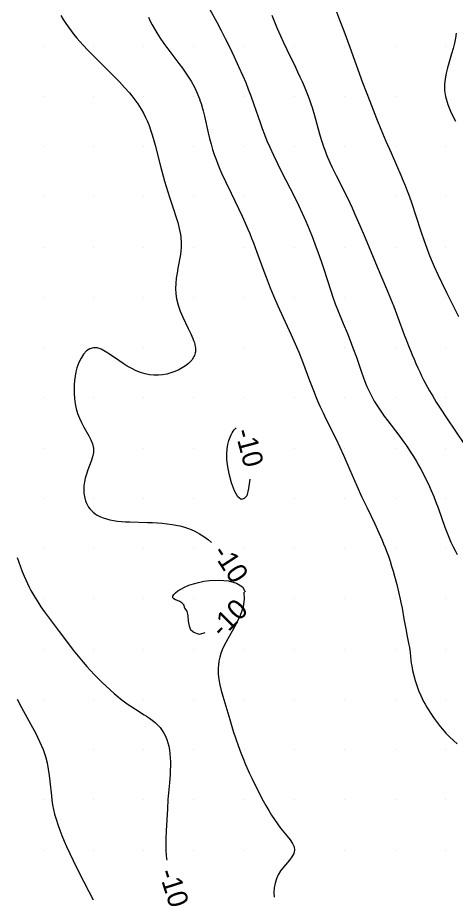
# Model space of a CAD drawing. Extents: x 2602990 to 2605851, y 618069 to 619180.
# Drawn here: x 2604412.5 to 2604456, y 618490.8 to 618577.9 of the extents above; entities that cross this region are included whole.
import ezdxf

# ---------------------------------------------------------------- set-up
doc = ezdxf.new("R2010")
doc.units = 0
for name, color, linetype in [('Default', 7, 'Continuous'), ('DTM Contours Major', 7, 'Continuous'), ('DTM Contours Major Text', 7, 'Continuous'), ('DTM Contours Minor', 7, 'Continuous'), ('DTM Contours Minor Text', 7, 'Continuous'), ('Exist DTM Scan Elevation Point', 7, 'Continuous')]:
    doc.layers.add(name, color=color, linetype=linetype)

# ---------------------------------------------------------------- blocks, each defined once
blk = doc.blocks.new('POINT_DISPLAY')
at = {"layer": 'Default'}
blk.add_line((0, 0), (0, 0), dxfattribs=at)

msp = doc.modelspace()

# ---------------------------------------------------------------- linework, layer by layer
at = {"layer": 'DTM Contours Major'}
for points in [[(2604416.767, 618578.063), (2604417.01, 618577.659), (2604417.265, 618577.262), (2604417.52, 618576.89), (2604417.788, 618576.525), (2604418.068, 618576.165), (2604418.361, 618575.809), (2604418.664, 618575.456), (2604418.98, 618575.105), (2604419.445, 618574.61), (2604419.933, 618574.11), (2604420.975, 618573.074), (2604421.518, 618572.536), (2604422.062, 618571.991), (2604422.594, 618571.441), (2604423.105, 618570.892), (2604423.583, 618570.346), (2604423.806, 618570.076), (2604424.018, 618569.807), (2604424.219, 618569.539), (2604424.409, 618569.271), (2604424.588, 618569.003), (2604424.754, 618568.735), (2604424.984, 618568.329), (2604425.19, 618567.921), (2604425.374, 618567.511), (2604425.539, 618567.101), (2604425.687, 618566.691), (2604425.821, 618566.283), (2604425.953, 618565.838), (2604426.135, 618565.168), (2604426.669, 618563.078), (2604426.937, 618562.085), (2604427.083, 618561.569), (2604427.236, 618561.044), (2604427.399, 618560.511), (2604427.57, 618559.974), (2604427.997, 618558.702), (2604428.202, 618558.072), (2604428.387, 618557.452), (2604428.542, 618556.845), (2604428.656, 618556.257), (2604428.686, 618556.037), (2604428.709, 618555.819), (2604428.724, 618555.604), (2604428.732, 618555.391), (2604428.732, 618555.18), (2604428.726, 618554.97), (2604428.699, 618554.627), (2604428.657, 618554.285), (2604428.603, 618553.943), (2604428.473, 618553.254), (2604428.405, 618552.904), (2604428.317, 618552.412), (2604428.243, 618551.912), (2604428.192, 618551.404), (2604428.172, 618550.89), (2604428.194, 618550.373), (2604428.265, 618549.853), (2604428.419, 618549.239), (2604428.634, 618548.632), (2604428.889, 618548.036), (2604429.164, 618547.458), (2604429.438, 618546.905), (2604429.69, 618546.383), (2604429.794, 618546.153), (2604429.888, 618545.931), (2604429.969, 618545.716), (2604430.038, 618545.509), (2604430.092, 618545.308), (2604430.13, 618545.115), (2604430.146, 618544.982), (2604430.154, 618544.852), (2604430.153, 618544.725), (2604430.142, 618544.601), (2604430.122, 618544.48), (2604430.093, 618544.361), (2604430.051, 618544.238), (2604429.998, 618544.118), (2604429.935, 618544), (2604429.862, 618543.884), (2604429.778, 618543.77), (2604429.684, 618543.658), (2604429.444, 618543.419), (2604429.162, 618543.193), (2604428.842, 618542.982), (2604428.49, 618542.792), (2604428.11, 618542.625), (2604427.708, 618542.485), (2604427.304, 618542.379), (2604426.886, 618542.305), (2604426.458, 618542.266), (2604426.021, 618542.266), (2604425.579, 618542.309), (2604425.135, 618542.396), (2604424.691, 618542.531), (2604424.248, 618542.708), (2604423.809, 618542.921), (2604423.374, 618543.164), (2604422.946, 618543.429), (2604422.526, 618543.71), (2604421.616, 618544.349), (2604421.184, 618544.626), (2604420.769, 618544.844), (2604420.374, 618544.976), (2604420, 618545), (2604419.648, 618544.897), (2604419.323, 618544.679), (2604419.028, 618544.362), (2604418.768, 618543.967), (2604418.547, 618543.511), (2604418.367, 618543.012), (2604418.257, 618542.601), (2604418.174, 618542.18), (2604418.116, 618541.751), (2604418.083, 618541.317), (2604418.072, 618540.883), (2604418.083, 618540.452), (2604418.125, 618539.934), (2604418.197, 618539.426), (2604418.3, 618538.932), (2604418.435, 618538.452), (2604418.602, 618537.989), (2604418.801, 618537.543), (2604419.042, 618537.096), (2604419.541, 618536.244), (2604419.755, 618535.83), (2604419.915, 618535.417), (2604420, 618535), (2604419.994, 618534.579), (2604419.915, 618534.151), (2604419.783, 618533.719), (2604419.622, 618533.284), (2604419.454, 618532.849), (2604419.301, 618532.416), (2604419.19, 618532.023), (2604419.11, 618531.636), (2604419.062, 618531.257), (2604419.045, 618530.889), (2604419.06, 618530.535), (2604419.106, 618530.196), (2604419.139, 618530.042), (2604419.179, 618529.892), (2604419.226, 618529.747), (2604419.28, 618529.606), (2604419.34, 618529.469), (2604419.408, 618529.336), (2604419.526, 618529.142), (2604419.66, 618528.959), (2604419.811, 618528.787), (2604419.978, 618528.627), (2604420.163, 618528.481), (2604420.364, 618528.347), (2604420.647, 618528.197), (2604420.956, 618528.068), (2604421.287, 618527.96), (2604421.639, 618527.871), (2604422.009, 618527.8), (2604422.394, 618527.746), (2604422.791, 618527.707), (2604423.198, 618527.68), (2604423.615, 618527.662), (2604425.391, 618527.616), (2604425.879, 618527.595), (2604426.367, 618527.565), (2604426.854, 618527.525), (2604427.339, 618527.473), (2604427.82, 618527.407), (2604428.208, 618527.34), (2604428.592, 618527.26), (2604428.973, 618527.162), (2604429.352, 618527.044), (2604429.728, 618526.902), (2604430.102, 618526.732), (2604430.551, 618526.488), (2604430.996, 618526.201), (2604431.437, 618525.872), (2604431.748, 618525.611)], [(2604435, 618530), (2604434.684, 618529.886), (2604434.351, 618530.173), (2604434.025, 618530.76), (2604433.731, 618531.549), (2604433.492, 618532.44), (2604433.333, 618533.333), (2604433.281, 618533.908), (2604433.273, 618534.437), (2604433.305, 618534.921), (2604433.372, 618535.36), (2604433.468, 618535.754), (2604433.589, 618536.105), (2604433.683, 618536.321), (2604433.785, 618536.515), (2604433.894, 618536.686), (2604434.009, 618536.833), (2604434.128, 618536.953), (2604434.202, 618537.009)], [(2604435.551, 618531.903), (2604435.437, 618530.984), (2604435.248, 618530.25), (2604435, 618530)], [(2604429.091, 618519.091), (2604428.984, 618519.398), (2604428.807, 618519.609), (2604428.591, 618519.75), (2604428.364, 618519.845), (2604428.157, 618519.92), (2604428, 618520), (2604427.912, 618520.116), (2604427.913, 618520.261), (2604427.996, 618520.428), (2604428.156, 618520.608), (2604428.386, 618520.797), (2604428.68, 618520.985), (2604429.05, 618521.175), (2604429.474, 618521.352), (2604429.944, 618521.511), (2604430.451, 618521.647), (2604430.987, 618521.755), (2604431.543, 618521.829), (2604432.521, 618521.868), (2604433.449, 618521.783), (2604434.243, 618521.563), (2604434.822, 618521.199), (2604435.082, 618520.718)], [(2604434.946, 618520.667), (2604435, 618520), (2604434.879, 618519.174), (2604434.605, 618518.363), (2604434.228, 618517.57), (2604433.798, 618516.795), (2604433.367, 618516.039), (2604432.984, 618515.303), (2604432.818, 618514.926), (2604432.68, 618514.554), (2604432.569, 618514.186), (2604432.486, 618513.82), (2604432.43, 618513.456), (2604432.401, 618513.092), (2604432.408, 618512.541), (2604432.468, 618511.989), (2604432.571, 618511.435), (2604432.704, 618510.878), (2604432.86, 618510.319), (2604433.557, 618507.987), (2604433.914, 618506.839), (2604434.168, 618506.06), (2604434.396, 618505.402), (2604434.66, 618504.683), (2604434.887, 618504.109), (2604435.13, 618503.528), (2604435.258, 618503.234), (2604435.5, 618502.696), (2604435.757, 618502.148), (2604436.027, 618501.594), (2604436.307, 618501.035), (2604436.597, 618500.476), (2604436.894, 618499.921), (2604437.16, 618499.435), (2604437.433, 618498.957), (2604437.712, 618498.49), (2604438, 618498.038), (2604438.299, 618497.603), (2604438.608, 618497.189), (2604438.944, 618496.777), (2604439.271, 618496.389), (2604439.564, 618496.02), (2604439.799, 618495.668), (2604439.952, 618495.329), (2604440, 618495), (2604439.925, 618494.672), (2604439.746, 618494.346), (2604439.495, 618494.015), (2604438.899, 618493.32), (2604438.617, 618492.944), (2604438.383, 618492.55), (2604438.2, 618492.134), (2604438.066, 618491.699), (2604437.984, 618491.248), (2604437.951, 618490.784), (2604437.97, 618490.31)], [(2604431.078, 618516.632), (2604430.556, 618516.467), (2604430, 618516.667), (2604429.696, 618516.882), (2604429.541, 618517.28), (2604429.469, 618517.781), (2604429.414, 618518.304), (2604429.31, 618518.767), (2604429.091, 618519.091)]]:
    msp.add_lwpolyline(points, dxfattribs=at)
at = {"layer": 'DTM Contours Minor'}
for points in [[(2604431.567, 618578.661), (2604432.269, 618577.38), (2604432.695, 618576.574), (2604433.112, 618575.757), (2604433.521, 618574.933), (2604433.99, 618573.961), (2604434.439, 618572.996), (2604434.861, 618572.051), (2604435.142, 618571.388), (2604435.406, 618570.73), (2604435.656, 618570.069), (2604435.923, 618569.304), (2604436.377, 618567.959), (2604436.572, 618567.394), (2604436.783, 618566.808), (2604437.012, 618566.203), (2604437.262, 618565.58), (2604437.537, 618564.94), (2604437.904, 618564.149), (2604438.302, 618563.339), (2604438.72, 618562.516), (2604439.579, 618560.842), (2604440, 618560), (2604440.39, 618559.188), (2604440.761, 618558.383), (2604441.112, 618557.589), (2604441.442, 618556.811), (2604441.749, 618556.055), (2604442.032, 618555.325), (2604442.357, 618554.442), (2604442.649, 618553.603), (2604442.914, 618552.803), (2604443.603, 618550.65), (2604443.814, 618550.026), (2604444.053, 618549.363), (2604444.339, 618548.628), (2604444.843, 618547.412), (2604445.253, 618546.421), (2604445.533, 618545.72), (2604445.807, 618545.001), (2604446.149, 618544.042), (2604446.655, 618542.578), (2604446.823, 618542.105), (2604447.002, 618541.629), (2604447.195, 618541.153), (2604447.406, 618540.679), (2604447.637, 618540.211), (2604447.929, 618539.688), (2604448.245, 618539.176), (2604448.58, 618538.677), (2604448.926, 618538.191), (2604449.276, 618537.719), (2604450.371, 618536.286), (2604450.873, 618535.606), (2604451.162, 618535.194), (2604451.443, 618534.776), (2604451.581, 618534.563), (2604451.836, 618534.156), (2604452.086, 618533.74), (2604452.328, 618533.319), (2604452.563, 618532.895), (2604452.788, 618532.469), (2604453.003, 618532.046), (2604453.307, 618531.413), (2604453.587, 618530.791), (2604453.844, 618530.18), (2604454.066, 618529.617), (2604454.275, 618529.058), (2604454.949, 618527.144), (2604455.138, 618526.635), (2604455.338, 618526.131), (2604455.554, 618525.631), (2604455.765, 618525.187), (2604455.995, 618524.739), (2604456.164, 618524.429)], [(2604444.163, 618578.412), (2604444.475, 618577.633), (2604444.896, 618576.518), (2604445.487, 618574.892), (2604446.115, 618573.155), (2604446.774, 618571.381), (2604447.474, 618569.542), (2604448.147, 618567.824), (2604448.587, 618566.738), (2604449.08, 618565.568), (2604449.594, 618564.394), (2604450.141, 618563.162), (2604450.571, 618562.165), (2604450.784, 618561.655), (2604450.992, 618561.14), (2604451.195, 618560.623), (2604451.389, 618560.104), (2604451.656, 618559.343), (2604452.032, 618558.206), (2604452.587, 618556.492), (2604452.883, 618555.625), (2604453.144, 618554.906), (2604453.368, 618554.328), (2604453.598, 618553.763), (2604453.891, 618553.078), (2604454.249, 618552.285), (2604454.607, 618551.524), (2604455.106, 618550.507), (2604456.309, 618548.111)], [(2604425.468, 618577.881), (2604425.651, 618577.499), (2604425.849, 618577.114), (2604426.063, 618576.726), (2604426.294, 618576.337), (2604426.46, 618576.075), (2604426.632, 618575.813), (2604426.999, 618575.286), (2604427.391, 618574.751), (2604428.492, 618573.296), (2604428.855, 618572.803), (2604429.203, 618572.309), (2604429.528, 618571.815), (2604429.71, 618571.517), (2604429.881, 618571.219), (2604430.041, 618570.92), (2604430.19, 618570.619), (2604430.328, 618570.317), (2604430.454, 618570.011), (2604430.543, 618569.778), (2604430.626, 618569.541), (2604430.704, 618569.302), (2604430.848, 618568.813), (2604430.914, 618568.563), (2604431.043, 618568.032), (2604431.413, 618566.367), (2604431.548, 618565.802), (2604431.698, 618565.238), (2604431.849, 618564.734), (2604432.015, 618564.236), (2604432.194, 618563.743), (2604432.382, 618563.258), (2604432.58, 618562.779), (2604432.784, 618562.307), (2604433.142, 618561.522), (2604433.693, 618560.373), (2604434.427, 618558.858), (2604434.785, 618558.093), (2604435.159, 618557.26), (2604435.352, 618556.809), (2604435.543, 618556.354), (2604435.729, 618555.894), (2604435.911, 618555.43), (2604436.263, 618554.495), (2604436.947, 618552.605), (2604437.274, 618551.737), (2604437.588, 618550.946), (2604437.917, 618550.155), (2604438.349, 618549.167), (2604438.885, 618547.992), (2604439.664, 618546.296), (2604440.061, 618545.39), (2604440.414, 618544.544), (2604440.778, 618543.622), (2604441.495, 618541.719), (2604441.874, 618540.726), (2604442.143, 618540.056), (2604442.286, 618539.718), (2604442.553, 618539.117), (2604442.835, 618538.517), (2604443.123, 618537.922), (2604444.134, 618535.883), (2604444.507, 618535.097), (2604444.86, 618534.32), (2604445.501, 618532.849), (2604446.199, 618531.249), (2604446.706, 618530.127), (2604447.209, 618529.06), (2604447.969, 618527.467), (2604448.382, 618526.575), (2604448.706, 618525.843), (2604448.86, 618525.478), (2604449.008, 618525.113), (2604449.15, 618524.747), (2604449.329, 618524.256), (2604449.498, 618523.762), (2604449.657, 618523.267), (2604449.806, 618522.771), (2604449.948, 618522.276), (2604450.175, 618521.422), (2604450.35, 618520.705), (2604450.51, 618519.99), (2604450.584, 618519.634), (2604450.691, 618519.086), (2604450.883, 618518.015), (2604451.06, 618517.009), (2604451.207, 618516.251), (2604451.375, 618515.433), (2604451.422, 618515.174), (2604451.462, 618514.917), (2604451.494, 618514.664), (2604451.574, 618513.886), (2604451.607, 618513.613), (2604451.649, 618513.331), (2604451.736, 618512.871), (2604451.85, 618512.39), (2604451.991, 618511.896), (2604452.155, 618511.395), (2604452.342, 618510.895), (2604452.549, 618510.404), (2604452.69, 618510.102), (2604452.837, 618509.807), (2604452.991, 618509.518), (2604453.15, 618509.235), (2604453.315, 618508.959), (2604453.483, 618508.69), (2604453.676, 618508.397), (2604453.874, 618508.111), (2604454.076, 618507.834), (2604454.283, 618507.563), (2604454.493, 618507.3), (2604454.708, 618507.042), (2604455.051, 618506.654), (2604455.41, 618506.275), (2604455.791, 618505.901), (2604456.157, 618505.564)], [(2604437.757, 618578.096), (2604437.948, 618577.599), (2604438.289, 618576.749), (2604438.589, 618576.042), (2604438.896, 618575.355), (2604439.22, 618574.665), (2604440.081, 618572.909), (2604440.306, 618572.442), (2604440.528, 618571.97), (2604440.745, 618571.493), (2604440.955, 618571.012), (2604441.155, 618570.529), (2604441.344, 618570.044), (2604441.483, 618569.659), (2604441.615, 618569.275), (2604441.74, 618568.89), (2604441.972, 618568.123), (2604442.316, 618566.887), (2604442.551, 618566.046), (2604442.675, 618565.634), (2604442.805, 618565.227), (2604442.915, 618564.906), (2604443.032, 618564.589), (2604443.153, 618564.276), (2604443.279, 618563.965), (2604443.546, 618563.352), (2604443.737, 618562.94), (2604444.135, 618562.124), (2604445.087, 618560.237), (2604445.485, 618559.416), (2604445.717, 618558.92), (2604445.972, 618558.359), (2604446.495, 618557.174), (2604447.017, 618555.948), (2604448.227, 618553.033), (2604449.253, 618550.631), (2604449.558, 618549.889), (2604449.873, 618549.089), (2604450.284, 618547.991), (2604450.907, 618546.294), (2604451.119, 618545.729), (2604451.335, 618545.17), (2604451.515, 618544.721), (2604451.697, 618544.279), (2604451.882, 618543.846), (2604452.069, 618543.42), (2604452.258, 618543.004), (2604452.449, 618542.597), (2604452.641, 618542.2), (2604452.834, 618541.813), (2604453.029, 618541.435), (2604453.226, 618541.067), (2604453.424, 618540.707), (2604453.739, 618540.162), (2604454.088, 618539.589), (2604454.478, 618538.976), (2604455.117, 618538.012), (2604456.906, 618535.379)], [(2604456.083, 618576.308), (2604455.998, 618575.803), (2604455.895, 618575.308), (2604455.768, 618574.786), (2604455.616, 618574.232), (2604455.218, 618572.86), (2604455.082, 618572.324), (2604454.976, 618571.769), (2604454.916, 618571.198), (2604454.918, 618570.608), (2604455, 618570), (2604455.231, 618569.205), (2604455.581, 618568.388), (2604456.014, 618567.556)], [(2604412.418, 618524.133), (2604412.583, 618523.653), (2604412.753, 618523.182), (2604412.928, 618522.722), (2604413.109, 618522.274), (2604413.271, 618521.901), (2604413.439, 618521.538), (2604413.612, 618521.185), (2604413.79, 618520.842), (2604413.974, 618520.508), (2604414.164, 618520.183), (2604414.468, 618519.695), (2604414.784, 618519.22), (2604415.114, 618518.752), (2604415.598, 618518.097), (2604416.61, 618516.76), (2604417.519, 618515.538), (2604418, 618514.909), (2604418.322, 618514.503), (2604418.655, 618514.096), (2604418.999, 618513.689), (2604419.352, 618513.284), (2604419.713, 618512.883), (2604420.082, 618512.488), (2604420.473, 618512.084), (2604420.868, 618511.691), (2604421.266, 618511.31), (2604421.664, 618510.944), (2604422.059, 618510.596), (2604422.45, 618510.267), (2604422.706, 618510.06), (2604422.96, 618509.862), (2604423.211, 618509.674), (2604423.461, 618509.493), (2604423.709, 618509.321), (2604424.179, 618509.014), (2604425.054, 618508.471), (2604425.267, 618508.334), (2604425.566, 618508.131), (2604425.854, 618507.919), (2604426.129, 618507.694), (2604426.387, 618507.455), (2604426.624, 618507.198), (2604426.837, 618506.921), (2604427.014, 618506.639), (2604427.167, 618506.339), (2604427.297, 618506.021), (2604427.405, 618505.688), (2604427.492, 618505.34), (2604427.558, 618504.979), (2604427.607, 618504.593), (2604427.637, 618504.197), (2604427.651, 618503.791), (2604427.651, 618503.377), (2604427.639, 618502.957), (2604427.618, 618502.534), (2604427.558, 618501.7), (2604427.417, 618500.023), (2604427.358, 618499.107), (2604427.242, 618496.907), (2604427.201, 618496.116), (2604427.19, 618495.723), (2604427.19, 618495.331), (2604427.203, 618494.939), (2604427.233, 618494.531), (2604427.281, 618494.122), (2604427.301, 618493.992)], [(2604412.407, 618510.009), (2604412.848, 618509.184), (2604413.791, 618507.501), (2604414.245, 618506.657), (2604414.656, 618505.821), (2604415, 618505), (2604415.223, 618504.331), (2604415.392, 618503.68), (2604415.518, 618503.048), (2604415.611, 618502.437), (2604415.679, 618501.849), (2604415.82, 618500.4), (2604415.872, 618499.974), (2604415.945, 618499.513), (2604416.035, 618499.054), (2604416.146, 618498.59), (2604416.293, 618498.067), (2604416.464, 618497.534), (2604416.656, 618496.995), (2604416.866, 618496.452), (2604417.092, 618495.908), (2604417.329, 618495.364), (2604417.649, 618494.668), (2604417.985, 618493.97), (2604418.593, 618492.753), (2604420, 618490)]]:
    msp.add_lwpolyline(points, dxfattribs=at)

# ---------------------------------------------------------------- block references
at = {"layer": 'Exist DTM Scan Elevation Point', "xscale": 1.3123333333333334, "yscale": 1.3123333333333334}
for p in [(2604415, 618575), (2604420, 618575), (2604425, 618575), (2604430, 618575), (2604435, 618575), (2604440, 618575), (2604445, 618575), (2604450, 618575), (2604455, 618575), (2604415, 618570), (2604420, 618570), (2604425, 618570), (2604430, 618570), (2604435, 618570), (2604440, 618570), (2604445, 618570), (2604450, 618570), (2604455, 618570), (2604415, 618565), (2604420, 618565), (2604425, 618565), (2604430, 618565), (2604435, 618565), (2604440, 618565), (2604445, 618565), (2604450, 618565), (2604455, 618565), (2604415, 618560), (2604420, 618560), (2604425, 618560), (2604430, 618560), (2604435, 618560), (2604440, 618560), (2604445, 618560), (2604450, 618560), (2604455, 618560), (2604415, 618555), (2604420, 618555), (2604425, 618555), (2604430, 618555), (2604435, 618555), (2604440, 618555), (2604445, 618555), (2604450, 618555), (2604455, 618555), (2604415, 618550), (2604420, 618550), (2604425, 618550), (2604430, 618550), (2604435, 618550), (2604440, 618550), (2604445, 618550), (2604450, 618550), (2604455, 618550), (2604415, 618545), (2604420, 618545), (2604425, 618545), (2604430, 618545), (2604435, 618545), (2604440, 618545), (2604445, 618545), (2604450, 618545), (2604455, 618545), (2604415, 618540), (2604420, 618540), (2604425, 618540), (2604430, 618540), (2604435, 618540), (2604440, 618540), (2604445, 618540), (2604450, 618540), (2604455, 618540), (2604415, 618535), (2604420, 618535), (2604425, 618535), (2604430, 618535), (2604435, 618535), (2604440, 618535), (2604445, 618535), (2604450, 618535), (2604455, 618535), (2604415, 618530), (2604420, 618530), (2604425, 618530), (2604430, 618530), (2604435, 618530), (2604440, 618530), (2604445, 618530), (2604450, 618530), (2604455, 618530), (2604415, 618525), (2604420, 618525), (2604425, 618525), (2604430, 618525), (2604435, 618525), (2604440, 618525), (2604445, 618525), (2604450, 618525), (2604455, 618525), (2604415, 618520), (2604420, 618520), (2604425, 618520), (2604430, 618520), (2604435, 618520), (2604440, 618520), (2604445, 618520), (2604450, 618520), (2604455, 618520), (2604415, 618515), (2604420, 618515), (2604425, 618515), (2604430, 618515), (2604435, 618515), (2604440, 618515), (2604445, 618515), (2604450, 618515), (2604455, 618515), (2604415, 618510), (2604420, 618510), (2604425, 618510), (2604430, 618510), (2604435, 618510), (2604440, 618510), (2604445, 618510), (2604450, 618510), (2604455, 618510), (2604415, 618505), (2604420, 618505), (2604425, 618505), (2604430, 618505), (2604435, 618505), (2604440, 618505), (2604445, 618505), (2604450, 618505), (2604455, 618505), (2604415, 618500), (2604420, 618500), (2604425, 618500), (2604430, 618500), (2604435, 618500), (2604440, 618500), (2604445, 618500), (2604450, 618500), (2604455, 618500), (2604415, 618495), (2604420, 618495), (2604425, 618495), (2604430, 618495), (2604435, 618495), (2604440, 618495), (2604445, 618495), (2604450, 618495), (2604455, 618495)]:
    msp.add_blockref('POINT_DISPLAY', p, dxfattribs=at)

# ---------------------------------------------------------------- texts
at = {"layer": 'DTM Contours Major Text'}
for rotation, p in [(284.79685, (2604434.057, 618536.69)), (302.90019, (2604431.761, 618524.623)), (45.57828, (2604432.815, 618516.029))]:
    msp.add_text('-10', height=2, rotation=rotation, dxfattribs=at).set_placement(p)
at = {"layer": 'DTM Contours Minor Text'}
msp.add_text('-10', height=2, rotation=287.75325, dxfattribs=at).set_placement((2604426.47, 618492.809))

doc.saveas('drawing.dxf')
